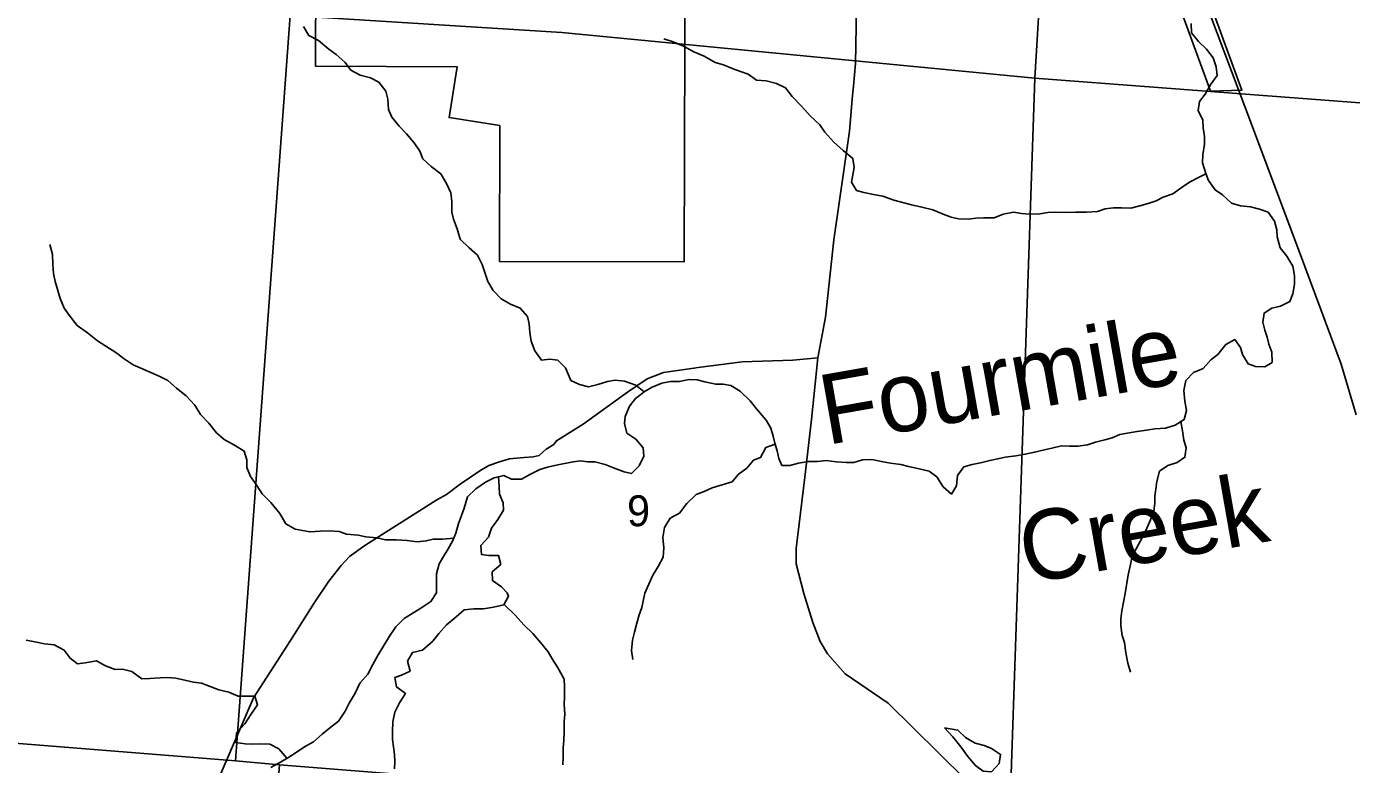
# Model space of a CAD drawing. Extents: x 1715311 to 2083412, y 146837 to 553079.
# Drawn here: x 1929182 to 1938656, y 363016 to 368291 of the extents above; entities that cross this region are included whole.
import ezdxf

# ---------------------------------------------------------------- set-up
doc = ezdxf.new("R2010")
doc.units = 0
for name, color, linetype in [('GM_X_Corporation', 7, 'Continuous'), ('GM_X_County_Road', 7, 'Continuous'), ('GM_X_Minor_Lake', 7, 'Continuous'), ('GM_X_Minor_River', 7, 'Continuous'), ('GM_X_Minor_River_Text', 7, 'Continuous'), ('GM_X_Rail_Line', 7, 'Continuous'), ('GM_X_Section', 7, 'Continuous'), ('GM_X_Section_Text', 7, 'Continuous')]:
    doc.layers.add(name, color=color, linetype=linetype)

msp = doc.modelspace()

# ---------------------------------------------------------------- linework, layer by layer
at = {"layer": 'GM_X_Corporation'}
for points in [[(1936250.4, 372268.8), (1937872.2, 367836.6), (1937648, 367829.6), (1935965.9, 372426.1)], [(1933897.1, 370568.1), (1933884.4, 366607.6), (1932564.5, 366611.9), (1932567.6, 367582.1), (1932203.6, 367639.8), (1932261.1, 368003.1), (1931248.9, 368006.4), (1931253.2, 369326.5)]]:
    msp.add_lwpolyline(points, dxfattribs=at)
at = {"layer": 'GM_X_County_Road'}
for points in [[(1934840.3, 365923), (1934840.3, 365923), (1934895.7, 366213.4), (1934955.5, 366767), (1935067.3, 367543.2), (1935088.4, 367796.8), (1935095.4, 367863.8), (1935109.5, 368025.8), (1935123.6, 368825.4), (1935109.8, 369485.3), (1935106.9, 369589.8), (1935083.7, 369752.3), (1935008.2, 370103.6), (1934915.4, 370396.7), (1934845.7, 370598.2), (1934804.1, 370738.9), (1934750.3, 370985.5), (1934692.5, 371435.5), (1934684.9, 371550.8), (1934692.5, 371687.7), (1934739.2, 372114.7), (1934769.8, 372470.5), (1934780.7, 372807.5), (1934778.4, 372912.2)], [(1929519.4, 360514.2), (1930803.9, 363491.9), (1931070.7, 363901.8), (1931241.2, 364174.1), (1931342.9, 364325.4), (1931430.9, 364438.2), (1931491.4, 364501.5), (1931601.4, 364581.3), (1932115.9, 364907.5), (1932185.3, 364946.4), (1932283.3, 365019.8), (1932424.1, 365113.8), (1932487.4, 365152.6), (1932562.9, 365179.1), (1932636.4, 365199.6), (1932740.5, 365209.8), (1932805.8, 365215.9), (1932846.7, 365224), (1932897.7, 365269), (1932952.1, 365303.3), (1932970.7, 365329.3), (1933161.4, 365447.5), (1933479, 365676.4), (1933620.2, 365771.6), (1933736.6, 365818.3), (1933954.6, 365848.1), (1933985.7, 365854.4), (1934299.8, 365893.2), (1934662.6, 365906.3), (1934840.3, 365923)], [(1936074.4, 362733.1), (1935342.6, 363453), (1935036.7, 363662.7), (1934909.6, 363807.1), (1934855.9, 363893.8), (1934803.8, 364030.8), (1934741.2, 364236.8), (1934686.3, 364449.9), (1934686.3, 364559.9), (1934748.1, 365068.7), (1934794, 365480.9), (1934840.3, 365923)]]:
    msp.add_lwpolyline(points, dxfattribs=at)
at = {"layer": 'GM_X_Minor_Lake'}
for points in [[(1935746.1, 363277.7), (1935806, 363213.7), (1935863.9, 363141.6), (1935911.8, 363073.6), (1935967.6, 363007.6), (1936023.5, 362967.6), (1936083.3, 362963.6), (1936115.1, 362999.1)], [(1936115.1, 362999.1), (1936137.1, 363023.6), (1936147.1, 363087.7), (1936081.2, 363129.7), (1936029.4, 363151.7), (1935965.6, 363167.7), (1935895.7, 363207.7), (1935841.9, 363261.7), (1935746.1, 363277.7)]]:
    msp.add_lwpolyline(points, dxfattribs=at)
at = {"layer": 'GM_X_Minor_River'}
for points in [[(1932981.9, 365905.6), (1932924.2, 365912), (1932864.2, 365906.4), (1932816.7, 365972.8), (1932791.2, 366041), (1932781.6, 366103.2), (1932776.1, 366165.3), (1932764.4, 366217.5), (1932712.9, 366277.9), (1932643.2, 366306.4), (1932575.5, 366344.9), (1932519.9, 366403.3), (1932480.4, 366467.7), (1932458.9, 366531.9), (1932441.3, 366590.1), (1932407.8, 366656.4), (1932346.2, 366708.9), (1932282.7, 366771.4), (1932261.2, 366843.6), (1932235.7, 366913.9), (1932224.1, 366964), (1932222.6, 367040.1), (1932215, 367102.2), (1932185.5, 367168.5), (1932144, 367236.9), (1932076.4, 367289.4), (1932014.9, 367343.9), (1931995.3, 367400.1), (1931953.7, 367458.4), (1931898.2, 367522.9), (1931846.7, 367579.3), (1931793.1, 367641.7), (1931769.5, 367698), (1931766, 367772.1), (1931750.4, 367828.2), (1931700.9, 367892.7), (1931641.2, 367925.1), (1931567.4, 367943.6), (1931501.7, 367978.1), (1931460.1, 368032.5), (1931396.6, 368091), (1931342.9, 368129.3), (1931269.4, 368191.9), (1931199.7, 368226.4), (1931162.2, 368290.8)], [(1937509.3, 368312.9), (1937511.1, 368246.8), (1937562.8, 368184.5), (1937620.6, 368128.3), (1937668.3, 368068), (1937688.1, 368001.9), (1937695.9, 367939.8), (1937649.7, 367879.9), (1937609.5, 367807.9), (1937569.4, 367756), (1937559.1, 367690), (1937592.9, 367621.8), (1937596.7, 367567.7), (1937604.5, 367503.6), (1937606.3, 367449.5), (1937594, 367373.5), (1937591.8, 367315.4), (1937613.6, 367241.3), (1937633.4, 367191.1), (1937681.1, 367122.9), (1937734.9, 367086.7), (1937798.7, 367028.4), (1937862.5, 367010.1), (1937934.5, 367001.9), (1937998.3, 366985.7), (1938060.2, 366963.4), (1938105.9, 366899.2), (1938121.7, 366837.1), (1938125.6, 366787), (1938147.3, 366708.8), (1938195, 366648.6), (1938236.7, 366578.4), (1938248.5, 366508.3), (1938248.3, 366450.2), (1938236.1, 366380.2), (1938215.9, 366326.2), (1938147.8, 366292.3), (1938085.8, 366278.5), (1938031.8, 366242.7), (1938021.5, 366176.6), (1938037.3, 366120.5), (1938053.2, 366070.4), (1938065, 366020.3), (1938086.8, 365962.2), (1938088.5, 365890.1), (1938036.4, 365858.2), (1937970.5, 365860.4), (1937918.6, 365878.6), (1937876.9, 365946.9), (1937863.1, 365997), (1937821.3, 366053.2), (1937757.2, 366017.3), (1937701, 365947.5), (1937650.9, 365907.6), (1937594.8, 365845.7), (1937526.7, 365817.9), (1937472.6, 365760), (1937456.4, 365690), (1937464.1, 365611.9), (1937475.9, 365545.7), (1937459.6, 365481.7), (1937395.6, 365441.9), (1937325.6, 365420.1), (1937249.6, 365414.4), (1937191.6, 365406.5), (1937123.6, 365396.8), (1937067.7, 365386.9), (1936999.7, 365375.1), (1936945.7, 365351.3), (1936891.6, 365337.5), (1936825.6, 365319.7), (1936769.6, 365301.8), (1936699.7, 365290.1), (1936637.7, 365290.3), (1936581.8, 365292.5), (1936513.8, 365276.7), (1936461.8, 365264.8), (1936389.8, 365247.1), (1936323.8, 365233.3), (1936255.8, 365221.5), (1936179.8, 365211.7), (1936127.8, 365199.9), (1936069.8, 365188.1), (1936003.9, 365172.3), (1935943.9, 365160.5)], [(1937614.9, 367237.8), (1937563.5, 367211.4), (1937497.4, 367177.6), (1937445.4, 367141.7), (1937379.3, 367095.9), (1937309.2, 367072.1), (1937259.2, 367044.2), (1937203.2, 367026.4), (1937143.2, 367008.6), (1937079.2, 366992.8), (1937011.2, 366995), (1936955.3, 366995.2), (1936895.3, 366987.4), (1936841.3, 366969.6), (1936761.3, 366963.8), (1936683.4, 366964.1), (1936611.5, 366960.3), (1936539.5, 366962.6), (1936485.6, 366960.8), (1936427.6, 366952.9), (1936355.6, 366949.2), (1936297.7, 366955.4), (1936239.8, 366963.6), (1936165.8, 366949.8), (1936101.8, 366924), (1936025.8, 366922.3), (1935969.9, 366920.5), (1935917.9, 366912.6), (1935846, 366916.9), (1935794.1, 366929), (1935736.2, 366949.3), (1935662.3, 366979.5), (1935584.5, 366999.8), (1935510.6, 367016.1), (1935382.8, 367048.6), (1935305, 367078.9), (1935239.1, 367089.1), (1935169.2, 367103.4), (1935117.3, 367119.6), (1935081.5, 367177.8), (1935089.7, 367231.8), (1935099.9, 367283.8), (1935090.1, 367347.9), (1935020.4, 367404.2), (1934954.6, 367464.5), (1934890.9, 367534.8), (1934855.1, 367589), (1934785.4, 367653.3), (1934723.7, 367721.6), (1934656, 367789.9), (1934610.2, 367852.1), (1934544.4, 367884.4), (1934470.6, 367902.7), (1934400.6, 367906.9), (1934342.8, 367949.1), (1934286.9, 367969.4), (1934235, 367987.6), (1934165.2, 368015.8), (1934107.3, 368034), (1934027.5, 368078.4), (1933953.7, 368110.6), (1933879.9, 368151), (1933806.1, 368181.2), (1933738.2, 368203.5)], [(1932237.2, 364632.8), (1932156.2, 364627.5), (1932090.3, 364626), (1932040.3, 364614.3), (1931976.3, 364606.7), (1931904.4, 364617.2), (1931828.5, 364621.7), (1931748.6, 364622.2), (1931686.7, 364634.7), (1931608.9, 364643.2), (1931553, 364655.6), (1931469.2, 364662.1), (1931417.3, 364680.5), (1931347.4, 364687), (1931281.5, 364683.4), (1931209.5, 364677.9), (1931155.7, 364688.3), (1931103.8, 364698.6), (1931036.1, 364735.1), (1930992.7, 364809.5), (1930929.3, 364888), (1930867.7, 364950.5), (1930828.2, 365008.9), (1930782.7, 365075.3), (1930757.1, 365139.5), (1930757.5, 365193.6), (1930738, 365255.8), (1930668.3, 365298.3), (1930594.7, 365338.8), (1930541.1, 365387.3), (1930485.6, 365455.7), (1930426.1, 365518.2), (1930386.6, 365584.5), (1930323.1, 365651.1), (1930255.5, 365705.6), (1930192, 365760.1), (1930134.2, 365788.5), (1930070.5, 365817), (1929945, 365871.9), (1929879.3, 365914.4), (1929819.7, 365960.8), (1929748.1, 366005.3), (1929688.4, 366043.8), (1929616.9, 366100.3), (1929545.3, 366152.9), (1929487.9, 366227.4), (1929450.2, 366277.7), (1929422.7, 366346), (1929407.1, 366404.1), (1929387.6, 366468.3), (1929376, 366524.5), (1929370.5, 366592.6), (1929366.9, 366660.7), (1929349.4, 366732.9)], [(1933599.5, 365680.3), (1933537.9, 365727.3), (1933458.1, 365755.6), (1933390.1, 365761.8), (1933336.2, 365754), (1933266.1, 365732.2), (1933200.1, 365714.4), (1933136.3, 365732.6), (1933074.4, 365760.9), (1933036.6, 365850.9), (1932981.9, 365905.6)], [(1935943.9, 365160.5), (1935883.9, 365142.6), (1935839.7, 365080.7), (1935831.4, 365008.7), (1935795.3, 364948.7), (1935735.5, 365001), (1935691.8, 365071.2), (1935636, 365113.5), (1935564.1, 365129.7), (1935488.2, 365146), (1935434.3, 365160.2), (1935360.4, 365168.5), (1935308.5, 365178.6), (1935226.6, 365194.9), (1935158.6, 365193.2), (1935096.6, 365175.4), (1935044.7, 365175.5), (1934970.8, 365179.8), (1934900.9, 365188), (1934838.9, 365182.2), (1934770.9, 365180.5), (1934703, 365170.7), (1934639, 365152.9), (1934583, 365153.1), (1934561.2, 365203.2), (1934549.4, 365257.3), (1934533.6, 365311.4), (1934521.8, 365363.5), (1934504, 365419.6), (1934470.2, 365477.8), (1934400.6, 365558.2), (1934356.8, 365614.4), (1934285.1, 365684.7), (1934217.3, 365725), (1934163.4, 365733.2), (1934111.4, 365735.3), (1934033.5, 365751.6), (1933977.6, 365765.8), (1933919.7, 365768), (1933849.7, 365752.2), (1933787.8, 365752.5), (1933723.8, 365740.7), (1933655.7, 365712.9), (1933605.7, 365685), (1933535.6, 365631.2), (1933493.4, 365577.2), (1933463.2, 365503.3), (1933457, 365453.2), (1933474.8, 365385.1), (1933538.6, 365340.8), (1933592.3, 365278.6), (1933596.1, 365220.5), (1933563.9, 365150.5), (1933507.7, 365094.6), (1933455.8, 365108.8), (1933380, 365137.1), (1933320.1, 365159.3), (1933246.3, 365179.6), (1933194.3, 365179.8), (1933142.4, 365186), (1933090.4, 365180.1), (1932980.8, 365156.9)], [(1937436, 365467.1), (1937447.4, 365401.7), (1937457.1, 365333.6), (1937474.9, 365279.4), (1937464.7, 365211.4), (1937410.6, 365173.5), (1937342.6, 365153.7), (1937284.5, 365111.9), (1937264.3, 365037.9), (1937256.1, 364983.8), (1937249.9, 364933.8), (1937249.8, 364881.7), (1937243.6, 364827.7), (1937219.4, 364763.7), (1937195.2, 364709.7), (1937161, 364639.8), (1937088.6, 364503.8), (1937076.4, 364445.8), (1937060.2, 364371.8), (1937038.1, 364238.6)], [(1934535.6, 365304.5), (1934467.6, 365281.6), (1934431.3, 365209.6), (1934381.3, 365191.8), (1934333.2, 365133.9), (1934271.1, 365088), (1934226.9, 365036.1), (1934156.9, 365014.3), (1934084.9, 364992.6), (1934026.9, 364966.7), (1933970.8, 364944.9), (1933904.7, 364881), (1933850.5, 364813.1), (1933784.4, 364775.3), (1933744.2, 364709.4), (1933732, 364639.3), (1933739.7, 364565.2), (1933735.5, 364497.2), (1933699.3, 364431.2), (1933661.1, 364369.3), (1933604.4, 364241.1)], [(1932113.7, 364243.5), (1932114.2, 364325.4), (1932112.6, 364379.5), (1932133, 364449.5), (1932163.4, 364501.3), (1932197.7, 364557.1), (1932228, 364611), (1932252.4, 364668.9), (1932270.9, 364738.9), (1932291.2, 364794.8), (1932311.6, 364846.8), (1932334.1, 364928.7), (1932394.4, 364986.4), (1932464.7, 365034), (1932526.8, 365065.6), (1932594.9, 365081.2), (1932650.6, 365054.8), (1932720.6, 365056.3), (1932784.7, 365089.9), (1932852.9, 365125.5), (1932907, 365141.1), (1932980.8, 365156.9)], [(1932557.4, 365072.6), (1932562.4, 365003.3), (1932564, 364949.2), (1932589.5, 364886.9), (1932593.2, 364832.9), (1932552.8, 364767), (1932506.4, 364705.3), (1932486, 364641.3), (1932429.6, 364581.6), (1932435.2, 364517.5), (1932487.1, 364509.1), (1932557, 364508.7), (1932572.5, 364444.5), (1932512.3, 364392.8), (1932513.8, 364330.8), (1932579.5, 364286.3), (1932618.5, 364242.4)], [(1932113.7, 364243.5), (1932074.2, 364180.1), (1932002.1, 364134.3), (1931952.1, 364102.5), (1931882, 364058.8), (1931823.9, 363998.9), (1931777.7, 363933.1), (1931737.5, 363867.2), (1931697.3, 363799.3), (1931659.1, 363731.4), (1931622.9, 363661.5), (1931564.7, 363597.6), (1931532.5, 363525.7), (1931488.3, 363453.8), (1931460.1, 363395.9), (1931411.9, 363326), (1931347.8, 363274.2), (1931295.7, 363232.4), (1931233.6, 363176.6), (1931169.5, 363140.8), (1931117.5, 363107), (1931049.4, 363063.2), (1930999.3, 363033.4), (1930929.3, 362993.6)], [(1931812.1, 362984.2), (1931816.3, 363036.2), (1931812.5, 363088.3), (1931806.7, 363142.4), (1931798.9, 363194.4), (1931799.1, 363252.5), (1931801.4, 363320.5), (1931815.6, 363390.5), (1931849.8, 363456.4), (1931892, 363522.3), (1931828.3, 363570.6), (1931814.5, 363636.7), (1931864.5, 363654.5), (1931924.6, 363682.3), (1931906.9, 363754.4), (1931943, 363816.3), (1932013, 363834.1), (1932087.2, 363897.8), (1932131.3, 363951.7), (1932185.5, 364013.6), (1932253.6, 364071.3), (1932311.7, 364121.2), (1932381.6, 364128.9), (1932449.5, 364128.6), (1932521.5, 364140.4), (1932595.5, 364158.1), (1932629.6, 364220), (1932618.5, 364242.4)], [(1933604.4, 364241.1), (1933582.9, 364138.7), (1933562.8, 364084.8), (1933546.5, 364026.8), (1933530.3, 363960.8), (1933516.1, 363904.8), (1933507.8, 363830.8), (1933517.5, 363766.7)], [(1937038.1, 364238.6), (1937015.2, 364113.1), (1937007, 364057.1), (1937006.8, 364007.1), (1937016.5, 363937), (1937032.2, 363886.9), (1937043.9, 363814.8), (1937057.5, 363740.6), (1937075.2, 363676.5)], [(1932596.8, 364160.5), (1932679.1, 364079.7), (1932738.7, 364013.4), (1932802.4, 363953.1), (1932856.1, 363888.9), (1932911.8, 363820.6), (1932939.6, 363770.5), (1932978.8, 363711.9)], [(1931044.4, 363060.2), (1930985.7, 363127.5), (1930921.9, 363159.8), (1930858, 363164), (1930800.1, 363160.2), (1930746.2, 363162.4), (1930678.3, 363172.7), (1930684.5, 363242.7), (1930742.7, 363306.6), (1930786.9, 363372.5), (1930833.1, 363442.3), (1930815.3, 363504.4), (1930695.5, 363504.9), (1930627.7, 363533.2), (1930557.8, 363549.5), (1930494, 363573.7), (1930432.2, 363596), (1930376.3, 363604.2), (1930322.4, 363616.4), (1930248.5, 363632.7), (1930192.6, 363636.9), (1930136.7, 363635.1), (1930064.8, 363629.4), (1930006.8, 363627.6), (1929935.1, 363679.9), (1929869.2, 363696.2), (1929815.3, 363694.4), (1929747.5, 363720.7), (1929681.7, 363757), (1929601.8, 363743.3), (1929545.8, 363735.5), (1929494, 363775.7), (1929450.3, 363831.9), (1929380.5, 363872.2), (1929310.6, 363878.5), (1929240.8, 363892.8), (1929178.9, 363905)], [(1932978.8, 363711.9), (1933025.9, 363624.8), (1933029.7, 363570.8), (1933029.4, 363496.7), (1933027.2, 363446.7), (1933030.8, 363374.6), (1933026.6, 363322.6), (1933026.3, 363246.5), (1933024, 363186.5), (1933019.8, 363134.5), (1933019.5, 363066.4), (1933017.3, 363012.4)]]:
    msp.add_lwpolyline(points, dxfattribs=at)
at = {"layer": 'GM_X_Rail_Line'}
msp.add_lwpolyline([(1938690.8, 365514.6), (1938582.1, 365878.3), (1938322.7, 366575), (1937940.6, 367593.6), (1937212.9, 369527.6), (1936367.6, 371778.4), (1935832.6, 373203.1), (1935532.7, 374002.5), (1934726.1, 376150.5), (1933822.3, 378557.6), (1933243.5, 380098.4), (1933190.5, 380215.7), (1933147, 380301.7), (1933102.7, 380385.1), (1933064.5, 380457.2), (1933017.6, 380530.2), (1932890.3, 380711.6), (1932780, 380850.5), (1932651.5, 380992.4)], dxfattribs=at)
at = {"layer": 'GM_X_Section'}
for points in [[(1932139, 373684.4), (1936715.6, 373285.2), (1936391.8, 367922.8), (1933009.6, 368248), (1931067.9, 368370), (1931589, 373719.5)], [(1936715.6, 373285.2), (1937153.6, 373248.9), (1942217.9, 372775.4), (1941670.2, 367521.1), (1936391.8, 367922.8)], [(1925814.1, 368746.8), (1931067.9, 368370), (1930675.8, 363042.2), (1925372, 363464.9)], [(1931067.9, 368370), (1933009.6, 368248), (1936391.8, 367922.8), (1936211.1, 362598.5), (1930989.8, 363013.6), (1930675.8, 363042.2)], [(1941670.2, 367521.1), (1941225.5, 362171.3), (1936211.1, 362598.5), (1936391.8, 367922.8)], [(1925024, 363489.6), (1925372, 363464.9), (1930675.8, 363042.2), (1930989.8, 363013.6), (1930593.3, 357857.8), (1924867.1, 358127.4), (1924860.4, 360737.6)]]:
    msp.add_lwpolyline(points, close=True, dxfattribs=at)

# ---------------------------------------------------------------- texts
at = {"layer": 'GM_X_Minor_River_Text'}
for s, rotation, p in [('Fourmile', 9.99882, (1934904, 365298.3)), ('Creek', 9.99885, (1936329.5, 364304.8))]:
    msp.add_text(s, height=499.99, rotation=rotation, dxfattribs=at).set_placement(p)
at = {"layer": 'GM_X_Section_Text'}
msp.add_text('9', height=221, rotation=0.00001, dxfattribs=at).set_placement((1933476.2, 364718.7))

doc.saveas('drawing.dxf')
